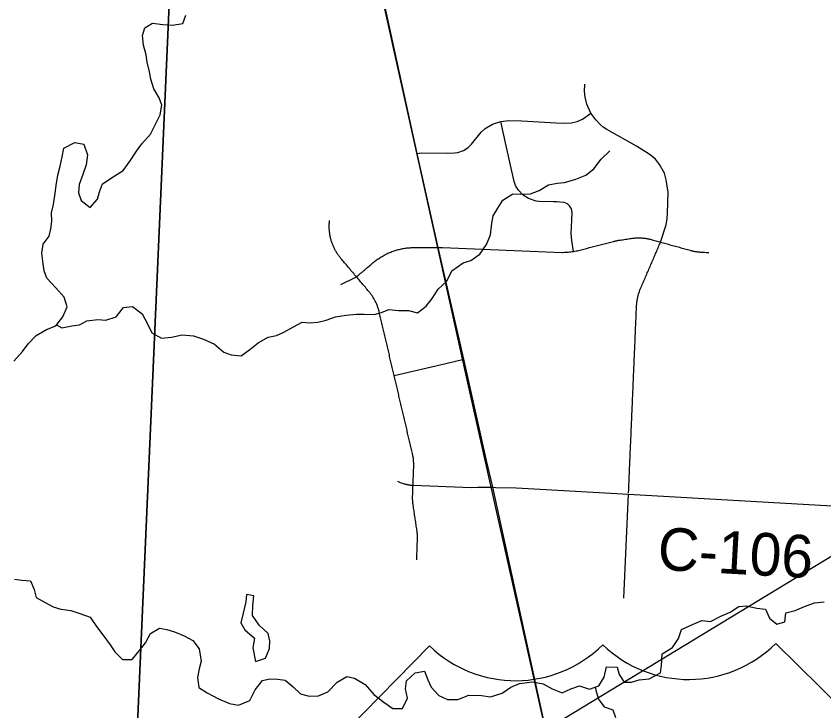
# Model space of a CAD drawing. Extents: x 114604 to 551442, y 316898 to 567001.
# Drawn here: x 194482 to 200165, y 472164 to 477053 of the extents above; entities that cross this region are included whole.
import ezdxf

# ---------------------------------------------------------------- set-up
doc = ezdxf.new("R2010")
doc.units = 0
for name, color, linetype in [('GE_P_Alignment_1000_Bearings', 7, 'Continuous'), ('GE_P_Alignment_1000_Cardinal_Points', 7, 'Continuous'), ('GE_P_Alignment_1000_Stations', 7, 'Continuous'), ('GE_P_Alignment_500_Bearings', 7, 'Continuous'), ('GE_P_Alignment_500_Cardinal_Points', 7, 'Continuous'), ('GE_P_Alignment_500_Distances', 7, 'Continuous'), ('MT_X_Edge_Line', 7, 'Continuous'), ('PM_P_Cells', 7, 'Continuous'), ('PM_P_CL_Double_Solid', 7, 'Continuous')]:
    doc.layers.add(name, color=color, linetype=linetype)

msp = doc.modelspace()

# ---------------------------------------------------------------- linework, layer by layer
at = {"layer": 'GE_P_Alignment_1000_Bearings'}
msp.add_lwpolyline([(201217, 450546.7), (200996, 454195.7), (200804.1, 457856.9), (200120.7, 462889.2), (199964.4, 463944.8), (199858.2, 464518.6), (199494.7, 466075.9), (198624.5, 470165), (197659.2, 474473.8), (196383.8, 480224.9)], dxfattribs=at)
at = {"layer": 'GE_P_Alignment_1000_Cardinal_Points'}
msp.add_line((198758.1, 472956.3), (198791, 473689.9), dxfattribs=at)
for points in [[(198791.3, 473699), (198791.7, 473708.1), (198792.1, 473717.2), (198792.4, 473726.3), (198792.8, 473735.4), (198793.2, 473744.6), (198793.5, 473753.6), (198793.9, 473762.7), (198794.3, 473771.8), (198794.7, 473781), (198795.1, 473790), (198795.5, 473800), (198795.9, 473809.9), (198796.3, 473819.9), (198796.8, 473829.8), (198797.2, 473839.8), (198797.6, 473849.7), (198798, 473859.7), (198798.5, 473869.6), (198798.9, 473879.6), (198799.3, 473889.5), (198799.7, 473899.5), (198800.2, 473909.4), (198800.6, 473919.3), (198801, 473929.3), (198801.5, 473939.2), (198801.9, 473949.2), (198802.3, 473959.1), (198802.7, 473969.1), (198803.1, 473979), (198803.6, 473989), (198804, 473998.9), (198804.4, 474008.8), (198804.9, 474018.8), (198805.3, 474028.7), (198805.7, 474038.7), (198806.2, 474048.6), (198806.6, 474058.6), (198807, 474068.5), (198807.4, 474078.5), (198807.9, 474088.4), (198808.3, 474098.4), (198808.7, 474108.3), (198809.1, 474118.3), (198809.5, 474128.2), (198810, 474138.2), (198810.4, 474148.1), (198810.8, 474158), (198811.3, 474168), (198811.7, 474177.9), (198812.1, 474187.9), (198812.6, 474197.8), (198813, 474207.8), (198813.4, 474217.7), (198813.8, 474227.7), (198814.2, 474237.6), (198814.7, 474247.6), (198815.1, 474257.5), (198815.5, 474267.5), (198815.9, 474277.4), (198816.4, 474287.4), (198816.8, 474297.3), (198817.2, 474307.2), (198817.7, 474317.2), (198818.1, 474327.1), (198818.5, 474337.1), (198819, 474347), (198819.4, 474357), (198819.8, 474366.9), (198820.2, 474376.9), (198820.6, 474386.8), (198821.1, 474396.7), (198821.5, 474406.7), (198821.9, 474416.7), (198822.4, 474426.6), (198822.8, 474436.6), (198823.2, 474446.5), (198823.6, 474456.4), (198824.1, 474466.4), (198824.5, 474476.3), (198824.9, 474486.3), (198825.4, 474496.2), (198825.8, 474506.2), (198826.2, 474516.1), (198826.6, 474526.1), (198827, 474536), (198827.5, 474545.9), (198827.9, 474555.9), (198828.3, 474565.8), (198828.8, 474575.8), (198829.2, 474585.8), (198829.6, 474595.7), (198830, 474605.6), (198830.5, 474615.6), (198830.9, 474625.5), (198831.3, 474635.5), (198831.7, 474645.4), (198832.2, 474655.4), (198832.6, 474665.3), (198833, 474675.2), (198833.4, 474685.2), (198833.9, 474695.1), (198834.3, 474705.1), (198834.7, 474715), (198835.2, 474725), (198835.6, 474734.9), (198836, 474744.9), (198836.5, 474754.8), (198836.9, 474764.8), (198837.3, 474774.7), (198837.7, 474784.7), (198838.1, 474794.6), (198838.6, 474804.6), (198839, 474814.5), (198839.4, 474824.4), (198839.8, 474834.4), (198840.3, 474844.3), (198840.7, 474854.3), (198841.1, 474864.2), (198841.6, 474874.2), (198842, 474884.1), (198842.4, 474894.1), (198842.8, 474904), (198843.3, 474913.9), (198843.7, 474923.9), (198844.1, 474933.9), (198844.5, 474943.8), (198845, 474953.8), (198845.4, 474963.7), (198845.8, 474973.6), (198846.2, 474983.6), (198846.7, 474993.5), (198847.1, 475003.5), (198847.5, 475013.4), (198847.8, 475019.5), (198848.3, 475025.5), (198848.8, 475031.6), (198849.4, 475037.6), (198850.1, 475043.7), (198851, 475049.7), (198851.9, 475055.7), (198853, 475061.7), (198854.1, 475067.6), (198855.4, 475073.6), (198856.7, 475079.5), (198858.2, 475085.4), (198859.7, 475091.2), (198861.4, 475097.1), (198863.2, 475102.9), (198865, 475108.7), (198867, 475114.4), (198869.1, 475120.1), (198871.2, 475125.8), (198873.5, 475131.5), (198875.8, 475137.1), (198879.8, 475146.1), (198883.7, 475155.2), (198887.6, 475164.2), (198891.5, 475173.3), (198895.4, 475182.4), (198899.3, 475191.4), (198903.2, 475200.5), (198907.1, 475209.6), (198911, 475218.6), (198914.9, 475227.7), (198918.8, 475236.7), (198922.7, 475245.8), (198926.6, 475254.9), (198930.5, 475263.9), (198934.5, 475273), (198938.4, 475282.1), (198942.3, 475291.1), (198946.2, 475300.2), (198950.1, 475309.2), (198954, 475318.3), (198957.9, 475327.4), (198961.8, 475336.4), (198965.8, 475345.5), (198969.7, 475354.6), (198973.6, 475363.6), (198977.5, 475372.7), (198981.4, 475381.8), (198985.3, 475390.8), (198989.2, 475399.9), (198993.1, 475408.9), (198997, 475418), (199000.9, 475427), (199004.8, 475436.1), (199008.7, 475445.2), (199012.7, 475454.3), (199016.6, 475463.3), (199056.3, 475584.7), (199063.7, 475629), (199064.1, 475666.5), (199069.3, 475815.5), (199056.1, 475901.4), (199043.2, 475947.5), (199009.2, 476008.1), (198979.6, 476045.6), (198935.3, 476083), (198846.8, 476139), (198638.6, 476256), (198613, 476273.1), (198590.8, 476291.3), (198561, 476324.4), (198526.3, 476371.6), (198496.5, 476434.3), (198485.3, 476483.3), (198480.1, 476525.4), (198482.8, 476574.8)], [(197303.7, 476086.5), (197332, 476090.4), (197515.2, 476089), (197565.3, 476090.9), (197590, 476092.7), (197630.7, 476107.7), (197661.4, 476129.4), (197686.9, 476153.5), (197753.9, 476236.9), (197782.8, 476263.6), (197833.4, 476293.9), (197892.5, 476311), (197948.9, 476317.8), (198041.3, 476316), (198279.3, 476302.7), (198333.7, 476300.2), (198390.4, 476303.5), (198428.6, 476311.1), (198467.9, 476329.3), (198526.3, 476371.6)], [(198285.8, 475745.8), (198263.8, 475746.7), (198161.3, 475748.6), (198142, 475751.6), (198086.5, 475770), (198049.9, 475792.7), (198013.4, 475831.6), (197995.4, 475862.3), (197986.3, 475889.3), (197929.6, 476140.7), (197892.5, 476311)], [(198402.8, 475397.6), (198391.7, 475474.7), (198386.8, 475524.2), (198391.5, 475616.4), (198394.2, 475671.6), (198388.9, 475697.1), (198376.1, 475718.2), (198360.5, 475731.9), (198337.3, 475742), (198307.8, 475744.8), (198285.8, 475745.8)], [(197300.7, 473226), (197301.1, 473235.7), (197301.4, 473245.3), (197301.7, 473255), (197302.1, 473264.7), (197302.4, 473274.4), (197302.7, 473284), (197303.1, 473293.7), (197303.4, 473303.4), (197303.7, 473313.1), (197304.1, 473322.8), (197304.4, 473332.4), (197304.7, 473342.1), (197305.1, 473351.8), (197305.4, 473361.5), (197305.8, 473371.2), (197305.9, 473376.1), (197305.9, 473380.9), (197305.9, 473385.9), (197305.9, 473391.4), (197305.7, 473396.9), (197305.4, 473402.5), (197305.1, 473408), (197304.7, 473413.5), (197304.1, 473419), (197303.5, 473424.5), (197302.8, 473430), (197302, 473435.5), (197300.6, 473445.2), (197299.1, 473455), (197297.6, 473464.8), (197296.1, 473474.5), (197294.7, 473484.3), (197293.2, 473494.1), (197291.7, 473503.8), (197290.3, 473513.6), (197288.8, 473523.3), (197287.3, 473533.1), (197285.8, 473542.9), (197284.4, 473552.6), (197282.9, 473562.4), (197281.4, 473572.2), (197279.9, 473581.9), (197278.5, 473591.7), (197277, 473601.5), (197275.5, 473611.2), (197274.7, 473617), (197274, 473622.8), (197273.3, 473628.6), (197272.8, 473634.4), (197272.4, 473640.2), (197272, 473646.1), (197271.8, 473651.9), (197271.7, 473657.7), (197271.6, 473662.4), (197271.6, 473667.1), (197271.7, 473671.8), (197271.9, 473676.4), (197272.2, 473685.9), (197272.5, 473695.4), (197272.9, 473704.9), (197273.3, 473714.3), (197273.6, 473723.8), (197273.9, 473733.3), (197274.3, 473742.7), (197274.7, 473752.2), (197275, 473761.5), (197275.3, 473770.8), (197275.7, 473780.1), (197276, 473789.4), (197276.4, 473798.7), (197276.7, 473808), (197277.1, 473817.3), (197277.4, 473826.6), (197277.8, 473835.9), (197278.1, 473845.2), (197278.4, 473854.5), (197278.8, 473863.8), (197279.1, 473873.1), (197279.5, 473882.4), (197279.6, 473888.3), (197279.7, 473894.1), (197279.7, 473899.9), (197279.5, 473905.8), (197279.3, 473911.6), (197279, 473917.5), (197278.6, 473923.3), (197278.1, 473929.2), (197277.5, 473935), (197276.8, 473940.8), (197275.9, 473946.6), (197275, 473952.4), (197274, 473958.1), (197273, 473963.9), (197271.8, 473969.6), (197270.4, 473975.3), (197268.2, 473984.9), (197265.9, 473994.5), (197263.7, 474004.2), (197261.4, 474013.7), (197259.2, 474023.4), (197256.9, 474033), (197254.7, 474042.6), (197252.4, 474052.2), (197250.2, 474061.8), (197247.9, 474071.4), (197245.7, 474081.1), (197243.4, 474090.7), (197241.1, 474100.3), (197238.9, 474109.9), (197236.6, 474119.5), (197234.4, 474129.1), (197232.1, 474138.7), (197229.9, 474148.4), (197227.6, 474158), (197225.4, 474167.6), (197223.1, 474177.2), (197220.9, 474186.8), (197218.6, 474196.4), (197216.4, 474206), (197214.1, 474215.6), (197211.8, 474225.3), (197209.6, 474234.9), (197207.3, 474244.5), (197205, 474254.1), (197202.8, 474263.7), (197200.5, 474273.3), (197198.3, 474283), (197196, 474292.6), (197193.8, 474302.2), (197191.5, 474311.8), (197189.3, 474321.4), (197187, 474331), (197184.8, 474340.6), (197182.5, 474350.2), (197180.3, 474359.9), (197178, 474369.5), (197175.7, 474379.1), (197173.5, 474388.7), (197171.2, 474398.3), (197169, 474407.9), (197166.7, 474417.5), (197164.5, 474427.2), (197162.2, 474436.8), (197160, 474446.4), (197157.7, 474456), (197155.5, 474465.6), (197153.2, 474475.2), (197150.9, 474484.8), (197148.7, 474494.4), (197146.4, 474504.1), (197144.2, 474513.7), (197141.9, 474523.3), (197139.6, 474533), (197137.4, 474542.7), (197135.1, 474552.4), (197132.8, 474562.1), (197130.5, 474571.8), (197128.3, 474581.5), (197126, 474591.2), (197123.7, 474600.9), (197121.4, 474610.6), (197119.2, 474620.3), (197116.9, 474629.9), (197114.6, 474639.6), (197112.3, 474649.3), (197110.1, 474659), (197107.8, 474668.7), (197105.5, 474678.4), (197103.3, 474688.1), (197101, 474697.8), (197098.7, 474707.5), (197096.4, 474717.2), (197094.1, 474726.9), (197091.9, 474736.6), (197089.6, 474746.3), (197087.3, 474756), (197085, 474765.7), (197082.8, 474775.4), (197080.5, 474785.1), (197078.2, 474794.8), (197075.9, 474804.5), (197073.7, 474814.2), (197071.4, 474823.9), (197069.1, 474833.5), (197066.9, 474843.2), (197064.6, 474852.9), (197062.3, 474862.6), (197060, 474872.3), (197057.8, 474882), (197055.5, 474891.7), (197053.2, 474901.4), (197050.9, 474911.1), (197048.7, 474920.8), (197046.4, 474930.5), (197044.1, 474940.2), (197041.8, 474949.9), (197039.5, 474959.6), (197037.3, 474969.3), (197035.9, 474975), (197034.4, 474980.7), (197032.8, 474986.4), (197031.1, 474992), (197029.4, 474997.7), (197027.5, 475003.3), (197025.5, 475008.8), (197023.5, 475014.3), (197021.3, 475019.8), (197019.1, 475025.2), (197016.7, 475030.7), (197014.3, 475036), (197011.8, 475041.4), (197009.2, 475046.6), (197006.5, 475051.9), (197003.7, 475057.1), (197000.8, 475062.2), (196997.9, 475067.3), (196994.9, 475072.4), (196991.7, 475077.4), (196988.5, 475082.3), (196985.2, 475087.2), (196981.9, 475092), (196978.4, 475096.8), (196974.9, 475101.5), (196971.3, 475106.2), (196967.6, 475110.8), (196963.8, 475115.3), (196957.6, 475122.7), (196951.3, 475130.1), (196945.1, 475137.4), (196938.9, 475144.9), (196932.6, 475152.2), (196926.4, 475159.6), (196920.1, 475167), (196913.9, 475174.4), (196907.7, 475181.8), (196901.4, 475189.1), (196895.2, 475196.5), (196888.9, 475203.9), (196882.7, 475211.3), (196876.5, 475218.7), (196870, 475226.2), (196863.6, 475233.8), (196857.2, 475241.4), (196850.8, 475249), (196844.4, 475256.6), (196838, 475264.1), (196831.6, 475271.7), (196825.2, 475279.3), (196818.8, 475286.9), (196812.4, 475294.5), (196806, 475302), (196799.5, 475309.6), (196793.2, 475317.2), (196786.7, 475324.8), (196780.3, 475332.4), (196773.9, 475339.9), (196767.5, 475347.5), (196763.7, 475352.1), (196760, 475356.8), (196756.3, 475361.5), (196752.7, 475366.3), (196749.2, 475371.1), (196745.8, 475376), (196742.5, 475381), (196739.2, 475386), (196736.1, 475391.1), (196733, 475396.2), (196730, 475401.4), (196727.1, 475406.6), (196724.3, 475411.9), (196721.6, 475417.2), (196719, 475422.6), (196716.5, 475428), (196714, 475433.5), (196711.7, 475439), (196709.4, 475444.5), (196707.3, 475450.1), (196705.2, 475455.7), (196703.3, 475461.4), (196701.4, 475467), (196699.6, 475472.7), (196698, 475478.5), (196696.4, 475484.3), (196694.9, 475490), (196693.5, 475495.8), (196692.3, 475501.7), (196691.1, 475507.5), (196690, 475513.4), (196689, 475519.3), (196688.1, 475525.2), (196687.4, 475531.2), (196686.7, 475537.1), (196686.1, 475543.1), (196685.7, 475549), (196685.3, 475555), (196685, 475560.9), (196684.9, 475566.9), (196684.8, 475572.9), (196684.8, 475578.9), (196685, 475584.9), (196685.2, 475590.8), (196685.6, 475598.7), (196686, 475606.6), (196686.4, 475614.5)], [(197450.8, 475425), (197480.8, 475424.9), (198322.8, 475390.7), (198328.1, 475390.8), (198337.5, 475391.1), (198346.9, 475391.6), (198356.2, 475392.2), (198365.6, 475393), (198374.9, 475393.9), (198384.2, 475395), (198393.5, 475396.2), (198402.8, 475397.6), (198412.1, 475399.2), (198421.5, 475400.9), (198430.8, 475402.7), (198440, 475404.7), (198449.3, 475406.9), (198458.5, 475409.2), (198468, 475411.7), (198477.4, 475414.1), (198486.8, 475416.6), (198496.2, 475419.1), (198505.7, 475421.5), (198515.1, 475424), (198524.5, 475426.5), (198534, 475428.9), (198543.4, 475431.4), (198552.8, 475433.8), (198562.3, 475436.3), (198571.7, 475438.7), (198581.1, 475441.2), (198590.6, 475443.7), (198600, 475446.1), (198609.4, 475448.6), (198618.9, 475451.1), (198628.3, 475453.5), (198637.7, 475456), (198647.2, 475458.4), (198656.6, 475460.9), (198666, 475463.3), (198675.5, 475465.8), (198684.9, 475468.3), (198690, 475469.5), (198695.2, 475470.8), (198700.3, 475471.9), (198705.5, 475473), (198710.7, 475474), (198715.9, 475474.9), (198721.1, 475475.7), (198731, 475477.2), (198740.9, 475478.7), (198750.8, 475480.2), (198760.7, 475481.6), (198770.5, 475483.2), (198780.4, 475484.6), (198790.3, 475486.1), (198800.2, 475487.6), (198810.1, 475489.1), (198815.9, 475489.9), (198821.8, 475490.6), (198827.7, 475491.3), (198833.5, 475491.8), (198839.4, 475492.2), (198845.3, 475492.6), (198851.2, 475492.8), (198857.1, 475493), (198863, 475493), (198868.9, 475493), (198874.8, 475492.8), (198880.7, 475492.5), (198886.6, 475492.2), (198892.5, 475491.7), (198898.4, 475491.1), (198904.2, 475490.5), (198910.1, 475489.7), (198915.9, 475488.9), (198921.7, 475487.9), (198927.5, 475486.8), (198933.3, 475485.7), (198939.1, 475484.5), (198944.8, 475483.1), (198950.6, 475481.7), (198956.2, 475480.1), (198964.9, 475477.7), (198973.5, 475475.3), (198982.1, 475472.9), (198990.7, 475470.5), (198999.3, 475468.1), (199008, 475465.7), (199016.6, 475463.3), (199026, 475460.7), (199035.4, 475458), (199044.8, 475455.4), (199054.3, 475452.8), (199063.7, 475450.2), (199073.2, 475447.5), (199082.6, 475444.9), (199092, 475442.3), (199101.4, 475439.6), (199110.9, 475437), (199120.3, 475434.4), (199129.7, 475431.7), (199139.2, 475429.1), (199148.6, 475426.5), (199158, 475423.8), (199167.4, 475421.2), (199176.9, 475418.6), (199186.3, 475415.9), (199195.7, 475413.3), (199205.2, 475410.7), (199214.6, 475408.1), (199224, 475405.4), (199229.5, 475404), (199235.1, 475402.5), (199240.6, 475401.2), (199246.2, 475400), (199251.8, 475398.9), (199257.4, 475397.9), (199263, 475396.9), (199268.7, 475396.1), (199274.3, 475395.3), (199280, 475394.6), (199285.7, 475394.1), (199291.3, 475393.6), (199297, 475393.2), (199306.8, 475392.6), (199316.6, 475392), (199326.4, 475391.4), (199336.1, 475390.8), (199345.9, 475390.3), (199355.7, 475389.7)], [(196767.3, 475165.3), (196876.5, 475218.7), (196883.8, 475224.9), (196891.2, 475231.1), (196898.6, 475237.4), (196905.9, 475243.6), (196913.3, 475249.8), (196920.7, 475256.1), (196928.1, 475262.3), (196935.4, 475268.5), (196942.8, 475274.8), (196950.2, 475281), (196957.6, 475287.2), (196964.9, 475293.5), (196972.3, 475299.7), (196979.7, 475305.9), (196987, 475312.2), (196994.4, 475318.4), (197000.3, 475323.3), (197006.3, 475328.2), (197012.4, 475332.9), (197018.6, 475337.5), (197024.8, 475342), (197031.1, 475346.4), (197037.5, 475350.7), (197044, 475354.9), (197050.5, 475358.9), (197057.1, 475362.9), (197063.8, 475366.7), (197070.6, 475370.4), (197077.4, 475374.1), (197084.2, 475377.6), (197091.1, 475380.9), (197098.1, 475384.2), (197105.1, 475387.3), (197112.2, 475390.4), (197119.4, 475393.2), (197126.5, 475396), (197133.8, 475398.7), (197141.1, 475401.2), (197148.4, 475403.6), (197155.7, 475405.9), (197163.1, 475408.1), (197170.5, 475410.1), (197178, 475412), (197185.5, 475413.7), (197193, 475415.4), (197200.6, 475416.9), (197208.1, 475418.3), (197215.7, 475419.5), (197223.3, 475420.6), (197231, 475421.6), (197238.6, 475422.5), (197246.3, 475423.2), (197254, 475423.8), (197261.7, 475424.3), (197269.4, 475424.6), (197277, 475424.8), (197284.8, 475424.9), (197292.4, 475424.8), (197302, 475424.9), (197311.6, 475425), (197321.2, 475425.1), (197330.7, 475425.2), (197340.3, 475425.3), (197349.9, 475425.4), (197359.4, 475425.4), (197369, 475425.5), (197378.6, 475425.6), (197388.1, 475425.7), (197397.7, 475425.8), (197407.3, 475425.8), (197416.8, 475425.9), (197426.4, 475426), (197450.8, 475425)], [(197141.9, 474523.3), (197505.7, 474608.5), (197630.9, 474638.1)], [(197164.8, 473781.2), (197183.8, 473772.1), (197212.5, 473761.9), (197216.7, 473760.8), (197220.9, 473759.7), (197225.1, 473758.7), (197229.4, 473757.7), (197233.6, 473756.8), (197237.9, 473756), (197242.2, 473755.3), (197246.5, 473754.6), (197250.9, 473754.1), (197255.2, 473753.6), (197259.5, 473753.1), (197263.9, 473752.8), (197268.2, 473752.5), (197274.7, 473752.2), (197684, 473737), (197731.6, 473737.6), (197785.8, 473738.3), (197804, 473738.5), (197836.9, 473737.6)]]:
    msp.add_lwpolyline(points, dxfattribs=at)
at = {"layer": 'GE_P_Alignment_1000_Stations'}
msp.add_lwpolyline([(198198, 472084.2), (197836.9, 473737.6), (197791.7, 473925.7), (197630.9, 474638.1), (197450.8, 475425), (197303.7, 476086.5), (197054.4, 477227.7)], dxfattribs=at)
at = {"layer": 'GE_P_Alignment_500_Bearings'}
msp.add_line((198209.2, 472032.6), (200748.7, 473577), dxfattribs=at)
msp.add_lwpolyline([(197836.9, 473737.6), (197858.3, 473737), (198001.3, 473734.6), (198168.5, 473724.7), (198791, 473689.9), (200224.2, 473605.9)], dxfattribs=at)
at = {"layer": 'GE_P_Alignment_500_Cardinal_Points'}
for p, q in [((200703.5, 471774.5), (199827.1, 472638.3)), ((197390.9, 472620.7), (196527.1, 471744.3))]:
    msp.add_line(p, q, dxfattribs=at)
for centre in [(199213.6, 473255.3), (197995.4, 473246.5)]:
    msp.add_arc(centre, 870.1, 225.9867, 314.8407, dxfattribs=at)
at = {"layer": 'GE_P_Alignment_500_Distances'}
for points in [[(195626.9, 478683.1), (195326.5, 471858.6), (195040.1, 464746.1), (194758, 457741.5), (194606.7, 453032), (194559.6, 451565), (194534.6, 450787.1), (194498.6, 450788.7), (189135.1, 451027), (187658.9, 451091.3), (187073.4, 451122.5), (185831.4, 451190.3), (184719.1, 451230.2), (180983.3, 451413.1), (180912.9, 451416.4), (178654.1, 451485.6)], [(194606.7, 453032), (194758, 457741.5), (195040.1, 464746.1), (195326.5, 471858.6), (195626.9, 478683.1)]]:
    msp.add_lwpolyline(points, dxfattribs=at)
at = {"layer": 'MT_X_Edge_Line'}
for points in [[(196170.7, 472798.1), (196144.5, 472834.7), (196147.9, 472904.8), (196155.4, 472973), (196103.4, 472982.6), (196097.8, 472932.5), (196078.4, 472852.3), (196062.9, 472784.1), (196091.3, 472734.2), (196159.6, 472674.7), (196146.2, 472606.5), (196166.9, 472512.6)], [(196166.9, 472512.6), (196236.6, 472535.1), (196264.1, 472603.4), (196267.7, 472657.4), (196255.3, 472707.4), (196192.9, 472767), (196170.7, 472798.1)]]:
    msp.add_lwpolyline(points, dxfattribs=at)
at = {"layer": 'PM_P_Cells'}
for points in [[(195328.4, 476104.1), (195366, 476154.4), (195427.4, 476223), (195458.9, 476289.2), (195494.4, 476357.6), (195505.8, 476425.7), (195487.5, 476477.7), (195451, 476541.5), (195430.5, 476609.4), (195420.1, 476661.4), (195403.6, 476729.3), (195397.2, 476781.3), (195378.7, 476849.3), (195370.2, 476917.3), (195387.8, 476971.4), (195441.5, 477003.9), (195513.5, 476994.4), (195581.5, 476988.9), (195655.3, 477001.5), (195676.9, 477059.7)], [(194466.5, 474624.2), (194525.9, 474692.7), (194567.4, 474747.1), (194622.9, 474805.6), (194694.5, 474848.1), (194760.3, 474872.7), (194809.8, 474937.1), (194841.2, 475007.4), (194818.7, 475075.3), (194760.3, 475140.9), (194697.8, 475208.5), (194679.4, 475260.4), (194671.1, 475310.4), (194662.5, 475384.4), (194672, 475448.6), (194713.6, 475504.9), (194725.2, 475557.1), (194732.7, 475611.2), (194730.3, 475669.2), (194745.8, 475727.4), (194755.2, 475807.5), (194762.8, 475861.7), (194776.2, 475933.8), (194791.7, 475998), (194805.2, 476062.2), (194816.8, 476124.3), (194894.4, 476162.9), (194958.4, 476151.4), (194985, 476077.5), (194975.5, 476007.4), (194952, 475939.1), (194924.6, 475868.9), (194921.1, 475808.8), (194939.5, 475754.9), (195001.8, 475707.3), (195055.3, 475765.7), (195068.9, 475817.9), (195090.4, 475872.1), (195164, 475922.7), (195235.6, 475967.3), (195285, 476035.7), (195328.4, 476104.1)], [(194766.8, 474881.1), (194804.4, 474859), (194874.2, 474873.5), (194928.1, 474881.9), (194979.8, 474908.3), (195055.7, 474918.9), (195113.7, 474913.3), (195185.4, 474937.9), (195236.9, 475002.3), (195300.8, 475008.8), (195369.1, 474957.2), (195405.6, 474887.4), (195436, 474823.6), (195504.2, 474788.1), (195576.1, 474794.6), (195649.9, 474811.2), (195729.9, 474803.7), (195800, 474780.2), (195878.2, 474744.8), (195942.6, 474689.2), (195994.7, 474669.5), (196064.7, 474662.1), (196126.3, 474706.5), (196183.9, 474755), (196255.5, 474793.6), (196313.4, 474806), (196365.1, 474828.4), (196432.8, 474867), (196494.5, 474899.4), (196546.5, 474895.8), (196604.4, 474900.3), (196662.2, 474914.7), (196730, 474937.2), (196803.8, 474949.8), (196875.7, 474956.3), (196931.6, 474956.7), (197001.6, 474953.2), (197053.4, 474967.6), (197105.2, 474988), (197173.2, 474982.5), (197243.2, 474981), (197305.2, 474965.5), (197366.8, 475012), (197408.4, 475066.3), (197451.8, 475130.7), (197513.3, 475187.2), (197548.7, 475261.6), (197628.2, 475318.2), (197682.1, 475332.6), (197745.7, 475377.1), (197791.1, 475445.5), (197818.6, 475513.8), (197830, 475596), (197837.5, 475648.1), (197871.1, 475702.4), (197906.7, 475758.7), (197976.2, 475803.3), (198034.2, 475799.7), (198102.1, 475802.2), (198161.9, 475826.7), (198227.5, 475867.2), (198289.4, 475877.7), (198341.3, 475882), (198421, 475906.7), (198490.8, 475933.2), (198546.4, 475979.6), (198597.8, 476046.1), (198659.3, 476104.6)], [(194470, 473090.8), (194522.1, 473083.1), (194582, 473079.6), (194608.5, 473017.7), (194622.9, 472961.8), (194687.1, 472926.2), (194743.3, 472896.6), (194795.3, 472880.9), (194867.4, 472869.4), (194929.5, 472849.9), (195001.6, 472822.4), (195048, 472758.7), (195092.4, 472698.9), (195142.9, 472629.2), (195175.3, 472579.4), (195229.6, 472525.8), (195297.6, 472526.2), (195349, 472588.7), (195392.6, 472643.1), (195426.1, 472709.4), (195489.7, 472745.9), (195541.7, 472736.2), (195595.8, 472720.6), (195664, 472691.1), (195724.2, 472659.5), (195770.6, 472599.8), (195783.2, 472513.8), (195769.6, 472459.6), (195758.1, 472399.5), (195766.6, 472329.5), (195824.9, 472289.8), (195905.1, 472248.4), (195983.3, 472216.9), (196045.3, 472203.3), (196125, 472237.9), (196164.4, 472312.3), (196215.9, 472376.8), (196267.7, 472389.2), (196323.7, 472387.6), (196375.7, 472379.9), (196430, 472332.3), (196482.3, 472284.6), (196544.4, 472267), (196608.3, 472269.5), (196674, 472298), (196741.5, 472366.6), (196809.1, 472405.1), (196863.1, 472393.5), (196937.4, 472350), (196997.9, 472280.3), (197070.2, 472224.8), (197132.5, 472181.2), (197200.5, 472179.7), (197235.9, 472254), (197221.4, 472318), (197228.9, 472376.1), (197288.5, 472430.6), (197354.3, 472443.1), (197378.8, 472383.2), (197401.1, 472331.3), (197455.5, 472271.6), (197517.7, 472244), (197589.6, 472244.5), (197667.3, 472275.1), (197755.3, 472271.8), (197819.3, 472262.2), (197901, 472288.8), (197962.6, 472331.3), (198024.4, 472355.8), (198116.2, 472368.5), (198190.2, 472355), (198252.5, 472319.4), (198324.6, 472289.9), (198384.4, 472318.3), (198446.1, 472340.8), (198516.3, 472317.3), (198582, 472339.8), (198619.5, 472400.1), (198637, 472474.3), (198710.9, 472470.9), (198725.3, 472418.9), (198759.7, 472365.1), (198811.6, 472365.5), (198865.5, 472381.9)], [(198865.5, 472381.9), (198937.3, 472388.4), (199016.9, 472431), (199022.5, 472483.1), (199027.9, 472565.2), (199099.5, 472609.8), (199143, 472672.2), (199164.5, 472736.4), (199242.1, 472771), (199305.9, 472799.5), (199367.9, 472793.9), (199441.5, 472830.5), (199505.3, 472859), (199566.9, 472899.5), (199620.8, 472903.9), (199692.9, 472886.4), (199754.9, 472880.8), (199783.3, 472816.9), (199835.6, 472775.3), (199891.4, 472791.7), (199898.9, 472853.8), (199962.8, 472870.3), (200028.5, 472898.8), (200100.2, 472923.3), (200168.1, 472931.8)], [(198555.1, 472330.6), (198562.4, 472299.6), (198580.7, 472245.7), (198619.1, 472191.9), (198681.2, 472172.3), (198699.6, 472118.4)]]:
    msp.add_lwpolyline(points, dxfattribs=at)

# ---------------------------------------------------------------- texts
at = {"layer": 'PM_P_CL_Double_Solid'}
msp.add_text('C-106', height=300, rotation=356.8373, dxfattribs=at).set_placement((198990.6, 473157.7))

doc.saveas('drawing.dxf')
